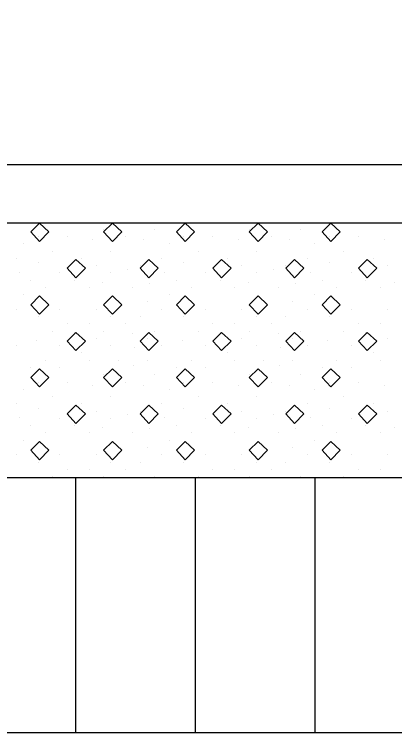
# Model space of a CAD drawing. Extents: x 1313964 to 1316843, y 2087046 to 2096619.
# Drawn here: x 1313994.86 to 1313998.03, y 2089928.16 to 2089934.17 of the extents above; entities that cross this region are included whole.
import ezdxf

# ---------------------------------------------------------------- set-up
doc = ezdxf.new("R2010")
doc.units = 0
doc.layers.add('B-Sub-Contour', color=7, linetype='Continuous')
doc.layers.add('Default', color=7, linetype='Continuous')

# ---------------------------------------------------------------- blocks, each defined once
blk = doc.blocks.new('POINT_DISPLAY')
at = {"layer": 'Default'}
blk.add_line((0, 0), (0, 0), dxfattribs=at)

msp = doc.modelspace()

# ---------------------------------------------------------------- linework, layer by layer
at = {"layer": 'B-Sub-Contour'}
for points in [[(1314036.804, 2089928.1639), (1314036.804, 2089971.0354), (1313975.3852, 2089971.0354), (1313975.3852, 2089928.1639), (1314036.804, 2089928.1639)], [(1314034.3716, 2089932.9071), (1313989.3717, 2089932.9071)], [(1314034.3716, 2089932.4207), (1313982.6825, 2089932.4207)], [(1314034.3716, 2089930.2923), (1313982.6825, 2089930.2923)], [(1313995.3717, 2089928.1639), (1313995.3717, 2089930.2923)], [(1313995.3717, 2089928.1639), (1313995.3717, 2089930.2923)], [(1313996.3717, 2089928.1639), (1313996.3717, 2089930.2923)], [(1313997.3717, 2089928.1639), (1313997.3717, 2089930.2923)], [(1313997.3717, 2089928.1639), (1313997.3717, 2089930.2923)]]:
    msp.add_lwpolyline(points, dxfattribs=at)
for points in [[(1313995.0697, 2089932.4207), (1313994.9967, 2089932.3477), (1313995.0697, 2089932.2686), (1313995.1487, 2089932.3477)], [(1313995.6778, 2089932.4207), (1313995.6048, 2089932.3477), (1313995.6778, 2089932.2686), (1313995.7568, 2089932.3477)], [(1313996.2859, 2089932.4207), (1313996.2129, 2089932.3477), (1313996.2859, 2089932.2686), (1313996.3649, 2089932.3477)], [(1313996.894, 2089932.4207), (1313996.821, 2089932.3477), (1313996.894, 2089932.2686), (1313996.973, 2089932.3477)], [(1313997.5021, 2089932.4207), (1313997.4291, 2089932.3477), (1313997.5021, 2089932.2686), (1313997.5811, 2089932.3477)], [(1313995.3737, 2089932.1166), (1313995.3007, 2089932.0436), (1313995.3737, 2089931.9646), (1313995.4528, 2089932.0436)], [(1313995.9818, 2089932.1166), (1313995.9088, 2089932.0436), (1313995.9818, 2089931.9646), (1313996.0609, 2089932.0436)], [(1313996.5899, 2089932.1166), (1313996.517, 2089932.0436), (1313996.5899, 2089931.9646), (1313996.669, 2089932.0436)], [(1313997.198, 2089932.1166), (1313997.1251, 2089932.0436), (1313997.198, 2089931.9646), (1313997.2771, 2089932.0436)], [(1313997.8061, 2089932.1166), (1313997.7332, 2089932.0436), (1313997.8061, 2089931.9646), (1313997.8852, 2089932.0436)], [(1313995.0697, 2089931.8125), (1313994.9967, 2089931.7396), (1313995.0697, 2089931.6605), (1313995.1487, 2089931.7396)], [(1313995.6778, 2089931.8125), (1313995.6048, 2089931.7396), (1313995.6778, 2089931.6605), (1313995.7568, 2089931.7396)], [(1313996.2859, 2089931.8125), (1313996.2129, 2089931.7396), (1313996.2859, 2089931.6605), (1313996.3649, 2089931.7396)], [(1313996.894, 2089931.8125), (1313996.821, 2089931.7396), (1313996.894, 2089931.6605), (1313996.973, 2089931.7396)], [(1313997.5021, 2089931.8125), (1313997.4291, 2089931.7396), (1313997.5021, 2089931.6605), (1313997.5811, 2089931.7396)], [(1313995.3737, 2089931.5085), (1313995.3007, 2089931.4355), (1313995.3737, 2089931.3565), (1313995.4528, 2089931.4355)], [(1313995.9818, 2089931.5085), (1313995.9088, 2089931.4355), (1313995.9818, 2089931.3565), (1313996.0609, 2089931.4355)], [(1313996.5899, 2089931.5085), (1313996.517, 2089931.4355), (1313996.5899, 2089931.3565), (1313996.669, 2089931.4355)], [(1313997.198, 2089931.5085), (1313997.1251, 2089931.4355), (1313997.198, 2089931.3565), (1313997.2771, 2089931.4355)], [(1313997.8061, 2089931.5085), (1313997.7332, 2089931.4355), (1313997.8061, 2089931.3565), (1313997.8852, 2089931.4355)], [(1313995.0697, 2089931.2044), (1313994.9967, 2089931.1315), (1313995.0697, 2089931.0524), (1313995.1487, 2089931.1315)], [(1313995.6778, 2089931.2044), (1313995.6048, 2089931.1315), (1313995.6778, 2089931.0524), (1313995.7568, 2089931.1315)], [(1313996.2859, 2089931.2044), (1313996.2129, 2089931.1315), (1313996.2859, 2089931.0524), (1313996.3649, 2089931.1315)], [(1313996.894, 2089931.2044), (1313996.821, 2089931.1315), (1313996.894, 2089931.0524), (1313996.973, 2089931.1315)], [(1313997.5021, 2089931.2044), (1313997.4291, 2089931.1315), (1313997.5021, 2089931.0524), (1313997.5811, 2089931.1315)], [(1313995.3737, 2089930.9004), (1313995.3007, 2089930.8274), (1313995.3737, 2089930.7484), (1313995.4528, 2089930.8274)], [(1313995.9818, 2089930.9004), (1313995.9088, 2089930.8274), (1313995.9818, 2089930.7484), (1313996.0609, 2089930.8274)], [(1313996.5899, 2089930.9004), (1313996.517, 2089930.8274), (1313996.5899, 2089930.7484), (1313996.669, 2089930.8274)], [(1313997.198, 2089930.9004), (1313997.1251, 2089930.8274), (1313997.198, 2089930.7484), (1313997.2771, 2089930.8274)], [(1313997.8061, 2089930.9004), (1313997.7332, 2089930.8274), (1313997.8061, 2089930.7484), (1313997.8852, 2089930.8274)], [(1313995.0697, 2089930.5963), (1313994.9967, 2089930.5234), (1313995.0697, 2089930.4443), (1313995.1487, 2089930.5234)], [(1313995.6778, 2089930.5963), (1313995.6048, 2089930.5234), (1313995.6778, 2089930.4443), (1313995.7568, 2089930.5234)], [(1313996.2859, 2089930.5963), (1313996.2129, 2089930.5234), (1313996.2859, 2089930.4443), (1313996.3649, 2089930.5234)], [(1313996.894, 2089930.5963), (1313996.821, 2089930.5234), (1313996.894, 2089930.4443), (1313996.973, 2089930.5234)], [(1313997.5021, 2089930.5963), (1313997.4291, 2089930.5234), (1313997.5021, 2089930.4443), (1313997.5811, 2089930.5234)]]:
    msp.add_lwpolyline(points, close=True, dxfattribs=at)

# ---------------------------------------------------------------- block references
at = {"layer": 'B-Sub-Contour', "xscale": 0.019951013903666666, "yscale": 0.019951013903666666, "rotation": 90}
for p in [(1313995.6048, 2089932.3705), (1313996.0305, 2089932.3705), (1313996.821, 2089932.3705), (1313997.2467, 2089932.3705), (1313995.0575, 2089932.3097), (1313995.3007, 2089932.3097), (1313995.7872, 2089932.3097), (1313996.2737, 2089932.3097), (1313996.517, 2089932.3097), (1313997.0034, 2089932.3097), (1313997.4899, 2089932.3097), (1313997.7332, 2089932.3097), (1313994.9359, 2089932.2489), (1313995.5136, 2089932.2848), (1313995.942, 2089932.282), (1313996.1521, 2089932.2489), (1313996.7298, 2089932.2848), (1313997.1582, 2089932.282), (1313997.3683, 2089932.2489), (1313997.946, 2089932.2848), (1313995.1791, 2089932.1881), (1313995.6656, 2089932.1881), (1313996.3953, 2089932.1881), (1313996.8818, 2089932.1881), (1313997.6115, 2089932.1881), (1313994.8751, 2089932.1272), (1313995.4224, 2089932.1272), (1313996.0913, 2089932.1272), (1313996.6386, 2089932.1272), (1313997.3075, 2089932.1272), (1313997.8548, 2089932.1272), (1313995.0575, 2089932.0888), (1313995.544, 2089932.0664), (1313995.9088, 2089932.0664), (1313996.2737, 2089932.0888), (1313996.7602, 2089932.0664), (1313997.1251, 2089932.0664), (1313997.4899, 2089932.0888), (1313997.9764, 2089932.0664), (1313994.8999, 2089932.0115), (1313995.2399, 2089932.0056), (1313995.6656, 2089932.0056), (1313995.8038, 2089932.0363), (1313996.1162, 2089932.0115), (1313996.4561, 2089932.0056), (1313996.8818, 2089932.0056), (1313997.02, 2089932.0363), (1313997.3324, 2089932.0115), (1313997.6724, 2089932.0056), (1313994.9967, 2089931.9448), (1313995.3616, 2089931.9448), (1313996.2129, 2089931.9448), (1313996.5778, 2089931.9448), (1313997.4291, 2089931.9448), (1313997.794, 2089931.9448), (1313995.1183, 2089931.884), (1313995.4832, 2089931.884), (1313995.5993, 2089931.9258), (1313995.848, 2089931.884), (1313995.989, 2089931.9176), (1313996.3345, 2089931.884), (1313996.6994, 2089931.884), (1313996.8155, 2089931.9258), (1313997.0643, 2089931.884), (1313997.2052, 2089931.9176), (1313997.5507, 2089931.884), (1313997.9156, 2089931.884), (1313998.0317, 2089931.9258), (1313994.9359, 2089931.8232), (1313996.1521, 2089931.8232), (1313997.3683, 2089931.8232), (1313995.7264, 2089931.7624), (1313995.9697, 2089931.7624), (1313996.9426, 2089931.7624), (1313997.1859, 2089931.7624), (1313994.8751, 2089931.7016), (1313995.2399, 2089931.7016), (1313995.544, 2089931.7016), (1313996.0913, 2089931.7016), (1313996.4561, 2089931.7016), (1313996.7602, 2089931.7016), (1313997.3075, 2089931.7016), (1313997.6724, 2089931.7016), (1313997.9764, 2089931.7016), (1313995.0575, 2089931.6408), (1313995.6656, 2089931.6408), (1313995.9088, 2089931.6408), (1313996.2737, 2089931.6408), (1313996.8818, 2089931.6408), (1313997.1251, 2089931.6408), (1313997.4899, 2089931.6408), (1313995.3007, 2089931.5799), (1313995.4832, 2089931.5799), (1313995.7872, 2089931.5799), (1313996.517, 2089931.5799), (1313996.6994, 2089931.5799), (1313997.0034, 2089931.5799), (1313997.7332, 2089931.5799), (1313997.9156, 2089931.5799), (1313995.1791, 2089931.5191), (1313995.3616, 2089931.5055), (1313995.6048, 2089931.5191), (1313995.848, 2089931.4978), (1313996.0305, 2089931.5191), (1313996.3953, 2089931.5191), (1313996.5778, 2089931.5055), (1313996.821, 2089931.5191), (1313997.0643, 2089931.4978), (1313997.2467, 2089931.5191), (1313997.6115, 2089931.5191), (1313997.794, 2089931.5055), (1313995.0437, 2089931.4415), (1313995.544, 2089931.4583), (1313995.9697, 2089931.4583), (1313996.2599, 2089931.4415), (1313996.7602, 2089931.4583), (1313997.1859, 2089931.4583), (1313997.4761, 2089931.4415), (1313997.9764, 2089931.4583), (1313994.8751, 2089931.3975), (1313995.2399, 2089931.3975), (1313995.6656, 2089931.3975), (1313995.8646, 2089931.378), (1313996.0913, 2089931.3975), (1313996.4561, 2089931.3975), (1313996.8818, 2089931.3975), (1313997.0808, 2089931.378), (1313997.3075, 2089931.3975), (1313997.6724, 2089931.3975), (1313995.4224, 2089931.3367), (1313996.6386, 2089931.3367), (1313997.8548, 2089931.3367), (1313995.1183, 2089931.2759), (1313995.4832, 2089931.2759), (1313995.7264, 2089931.2759), (1313995.8563, 2089931.2315), (1313995.9697, 2089931.2759), (1313996.3345, 2089931.2759), (1313996.6994, 2089931.2759), (1313996.9426, 2089931.2759), (1313997.0725, 2089931.2315), (1313997.1859, 2089931.2759), (1313997.5507, 2089931.2759), (1313997.9156, 2089931.2759), (1313994.9967, 2089931.2151), (1313995.2399, 2089931.2178), (1313996.2129, 2089931.2151), (1313996.4561, 2089931.2178), (1313997.4291, 2089931.2151), (1313997.6724, 2089931.2178), (1313995.6048, 2089931.1543), (1313996.0305, 2089931.1543), (1313996.821, 2089931.1543), (1313997.2467, 2089931.1543), (1313995.0575, 2089931.0935), (1313995.3007, 2089931.0935), (1313995.5136, 2089931.0686), (1313995.7872, 2089931.0935), (1313995.942, 2089931.0658), (1313996.2737, 2089931.0935), (1313996.517, 2089931.0935), (1313996.7298, 2089931.0686), (1313997.0034, 2089931.0935), (1313997.1582, 2089931.0658), (1313997.4899, 2089931.0935), (1313997.7332, 2089931.0935), (1313997.946, 2089931.0686), (1313994.9359, 2089931.0326), (1313996.1521, 2089931.0326), (1313997.3683, 2089931.0326), (1313995.1791, 2089930.9718), (1313995.6656, 2089930.9718), (1313996.3953, 2089930.9718), (1313996.8818, 2089930.9718), (1313997.6115, 2089930.9718), (1313994.8751, 2089930.911), (1313995.0575, 2089930.8726), (1313995.4224, 2089930.911), (1313996.0913, 2089930.911), (1313996.2737, 2089930.8726), (1313996.6386, 2089930.911), (1313997.3075, 2089930.911), (1313997.4899, 2089930.8726), (1313997.8548, 2089930.911), (1313995.544, 2089930.8502), (1313995.8038, 2089930.8201), (1313995.9088, 2089930.8502), (1313996.7602, 2089930.8502), (1313997.02, 2089930.8201), (1313997.1251, 2089930.8502), (1313997.9764, 2089930.8502), (1313994.8999, 2089930.7952), (1313995.2399, 2089930.7894), (1313995.6656, 2089930.7894), (1313996.1162, 2089930.7952), (1313996.4561, 2089930.7894), (1313996.8818, 2089930.7894), (1313997.3324, 2089930.7952), (1313997.6724, 2089930.7894), (1313994.9967, 2089930.7286), (1313995.3616, 2089930.7286), (1313995.5993, 2089930.7096), (1313995.989, 2089930.7013), (1313996.2129, 2089930.7286), (1313996.5778, 2089930.7286), (1313996.8155, 2089930.7096), (1313997.2052, 2089930.7013), (1313997.4291, 2089930.7286), (1313997.794, 2089930.7286), (1313998.0317, 2089930.7096), (1313995.1183, 2089930.6678), (1313995.4832, 2089930.6678), (1313995.848, 2089930.6678), (1313996.3345, 2089930.6678), (1313996.6994, 2089930.6678), (1313997.0643, 2089930.6678), (1313997.5507, 2089930.6678), (1313997.9156, 2089930.6678), (1313994.9359, 2089930.607), (1313996.1521, 2089930.607), (1313997.3683, 2089930.607), (1313995.7264, 2089930.5462), (1313995.9697, 2089930.5462), (1313996.9426, 2089930.5462), (1313997.1859, 2089930.5462), (1313994.8751, 2089930.4854), (1313995.2399, 2089930.4854), (1313995.544, 2089930.4854), (1313996.0913, 2089930.4854), (1313996.4561, 2089930.4854), (1313996.7602, 2089930.4854), (1313997.3075, 2089930.4854), (1313997.6724, 2089930.4854), (1313997.9764, 2089930.4854), (1313995.0575, 2089930.4245), (1313995.6656, 2089930.4245), (1313995.9088, 2089930.4245), (1313996.2737, 2089930.4245), (1313996.8818, 2089930.4245), (1313997.1251, 2089930.4245), (1313997.4899, 2089930.4245), (1313995.3007, 2089930.3637), (1313995.4832, 2089930.3637), (1313995.7872, 2089930.3637), (1313996.517, 2089930.3637), (1313996.6994, 2089930.3637), (1313997.0034, 2089930.3637), (1313997.7332, 2089930.3637), (1313997.9156, 2089930.3637), (1313995.1791, 2089930.3029), (1313995.6048, 2089930.3029), (1313996.0305, 2089930.3029), (1313996.3953, 2089930.3029), (1313996.821, 2089930.3029), (1313997.2467, 2089930.3029), (1313997.6115, 2089930.3029)]:
    msp.add_blockref('POINT_DISPLAY', p, dxfattribs=at)

doc.saveas('drawing.dxf')
